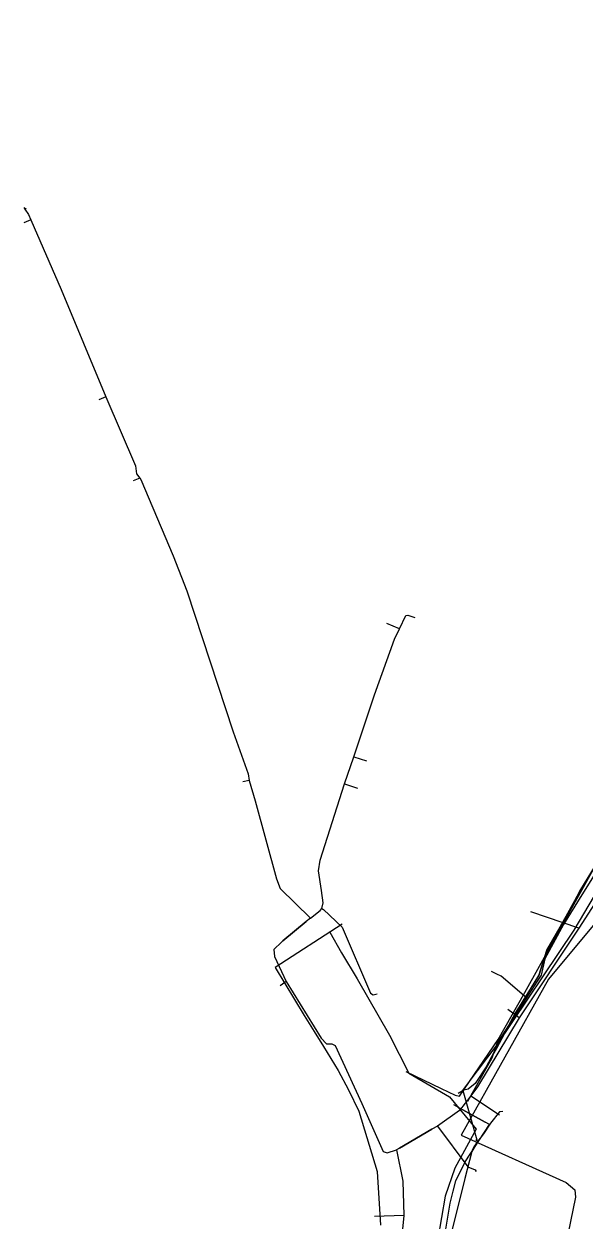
# Model space of a CAD drawing. Extents: x -748507 to -687366, y -1057342 to -1024924.
# Drawn here: x -743443.6 to -743353.8, y -1034754.6 to -1034563 of the extents above; entities that cross this region are included whole.
import ezdxf

# ---------------------------------------------------------------- set-up
doc = ezdxf.new("R2010")
doc.units = 0
for name, color, linetype in [('PRE - NN', 7, 'Continuous'), ('PRE - OK', 7, 'Continuous'), ('PRE - VN', 7, 'Continuous'), ('STL - PRAŽSKÁ PLYNÁRENSKÁ', 7, 'Continuous'), ('Telefonica O2', 7, 'Continuous')]:
    doc.layers.add(name, color=color, linetype=linetype)

msp = doc.modelspace()

# ---------------------------------------------------------------- linework, layer by layer
at = {"layer": 'PRE - NN'}
for points in [[(-743373.22, -1034733.88), (-743372.79, -1034733.31), (-743370.86, -1034730.74), (-743367.71, -1034726.54), (-743355.34, -1034708.17), (-743347.28, -1034694.56), (-743327.35, -1034660.91), (-743322.5, -1034653.04), (-743319.86, -1034647.3), (-743303.07, -1034615.04)], [(-743373.22, -1034733.88), (-743370.85, -1034742.15), (-743371.78, -1034743.63), (-743372.91, -1034747.96), (-743375.37, -1034757.88), (-743377.36, -1034766.91), (-743380.03, -1034780.03), (-743379.17, -1034780.79), (-743380.47, -1034789.08), (-743380.84, -1034792.27), (-743383.38, -1034811.11), (-743385.42, -1034811.38), (-743386.25, -1034826.87), (-743385.25, -1034828.17), (-743388.06, -1034862.24), (-743387.08, -1034862.66)], [(-743366.78, -1034737.22), (-743367.35, -1034737.31), (-743368.76, -1034739.09), (-743369.91, -1034740.84), (-743370.83, -1034741.99), (-743371.43, -1034742.91), (-743371.7, -1034743.49)], [(-743371.16, -1034741.79), (-743370.83, -1034741.99)]]:
    msp.add_lwpolyline(points, dxfattribs=at)
at = {"layer": 'PRE - OK'}
msp.add_lwpolyline([(-743349.44, -1034693.73), (-743354.44, -1034701.92), (-743356.7, -1034706.02), (-743359.74, -1034711.38), (-743361.05, -1034715.47), (-743363.43, -1034719.23), (-743364.81, -1034721.53), (-743367.84, -1034727.16), (-743369.08, -1034729.38), (-743369.48, -1034730.09), (-743371.26, -1034732.77), (-743372.37, -1034733.68), (-743373.03, -1034733.84), (-743373.99, -1034734.38)], dxfattribs=at)
at = {"layer": 'PRE - VN'}
for points in [[(-743368.9, -1034729.01), (-743367.87, -1034727.15), (-743364.81, -1034721.53), (-743363.38, -1034719.3), (-743361.05, -1034715.47), (-743359.74, -1034711.38), (-743356.66, -1034706.05), (-743354.44, -1034701.92), (-743349.44, -1034693.73)], [(-743392.55, -1034707.21), (-743403.3, -1034714.15), (-743398.65, -1034721.84), (-743397.06, -1034724.42), (-743395.58, -1034726.81), (-743393.23, -1034730.67), (-743391.56, -1034733.75), (-743389.91, -1034737.21), (-743386.96, -1034746.84), (-743386.43, -1034755.47)]]:
    msp.add_lwpolyline(points, dxfattribs=at)
at = {"layer": 'STL - PRAŽSKÁ PLYNÁRENSKÁ'}
for p, q in [((-743443.48, -1034592.67), (-743443.24, -1034592.49)), ((-743442.5, -1034594.33), (-743443.6, -1034594.81)), ((-743430.49, -1034622.74), (-743431.59, -1034623.21)), ((-743425.04, -1034635.73), (-743426.1, -1034636.2)), ((-743383.39, -1034659.91), (-743385.43, -1034659.02)), ((-743390.7, -1034680.43), (-743388.69, -1034681.06)), ((-743407.5, -1034684.18), (-743408.48, -1034684.43)), ((-743392.2, -1034684.72), (-743390.11, -1034685.42)), ((-743354.62, -1034707.84), (-743362.3, -1034705.23)), ((-743402.08, -1034709.92), (-743398.35, -1034706.82)), ((-743401.53, -1034716.39), (-743402.49, -1034717.1)), ((-743364.17, -1034722.22), (-743365.99, -1034720.91)), ((-743371.96, -1034734.74), (-743367.35, -1034737.8)), ((-743383.37, -1034743.1), (-743378.17, -1034740.1)), ((-743382.68, -1034753.93), (-743387.39, -1034754.07))]:
    msp.add_line(p, q, dxfattribs=at)
for points in [[(-743280.99, -1034562.96), (-743284.39, -1034571.91), (-743284.75, -1034573.11), (-743294.77, -1034607.06), (-743297.13, -1034613.36), (-743301.04, -1034621.39), (-743306.79, -1034632.74), (-743313.1, -1034643.06), (-743327, -1034665.14), (-743349, -1034699.17), (-743354.62, -1034707.84), (-743364.17, -1034722.22), (-743370.88, -1034733.31), (-743371.96, -1034734.74), (-743373.77, -1034737.08), (-743377.3, -1034739.58), (-743378.17, -1034740.1), (-743383.37, -1034743.1), (-743383.84, -1034743.37)], [(-743443.61, -1034592.38), (-743443.48, -1034592.67), (-743442.87, -1034593.48), (-743442.5, -1034594.33), (-743437.65, -1034605.53), (-743430.49, -1034622.74), (-743425.71, -1034633.8), (-743425.54, -1034635.08), (-743425.04, -1034635.73), (-743424.86, -1034635.96), (-743419.67, -1034648.22), (-743417.48, -1034653.79), (-743410.03, -1034676.41), (-743407.66, -1034683.12), (-743407.5, -1034684.18), (-743406.53, -1034687.45), (-743403.11, -1034699.96), (-743402.49, -1034701.52), (-743397.65, -1034706.25)], [(-743397.65, -1034706.25), (-743396.1, -1034705.05), (-743395.84, -1034704.72), (-743395.59, -1034703.83), (-743395.9, -1034701.84), (-743396.35, -1034698.7), (-743396.08, -1034696.95), (-743392.2, -1034684.72), (-743390.7, -1034680.43), (-743387.4, -1034670.48), (-743384.17, -1034661.55), (-743383.39, -1034659.91), (-743382.38, -1034657.78)], [(-743382.38, -1034657.78), (-743382.06, -1034657.71), (-743380.94, -1034658.08)], [(-743395.84, -1034704.72), (-743395.56, -1034704.87), (-743392.55, -1034707.7), (-743388, -1034718.3), (-743387.6, -1034718.55), (-743386.95, -1034718.38)], [(-743397.65, -1034706.25), (-743398.35, -1034706.82), (-743402.08, -1034709.92), (-743402.31, -1034710.12), (-743403.55, -1034711.29), (-743403.43, -1034712.4), (-743401.53, -1034716.39), (-743395.96, -1034725.51), (-743395.06, -1034726.4), (-743394.2, -1034726.42), (-743393.7, -1034726.65), (-743389.42, -1034735.98), (-743386.01, -1034743.67), (-743385.37, -1034743.85), (-743383.84, -1034743.37)], [(-743377.3, -1034739.58), (-743372.41, -1034746.09), (-743371.23, -1034746.6), (-743371.14, -1034746.74), (-743371.17, -1034746.89)], [(-743383.84, -1034743.37), (-743382.82, -1034748.42), (-743382.68, -1034753.93), (-743383.78, -1034765.28), (-743386.74, -1034788.22), (-743389.33, -1034810.09), (-743391.16, -1034824.58), (-743392.04, -1034835.32), (-743391.71, -1034835.36), (-743387.72, -1034835.77), (-743386.79, -1034835.87), (-743386.51, -1034835.9), (-743386.57, -1034836.5), (-743386.98, -1034840.74), (-743388.62, -1034860.92), (-743388.86, -1034865.34), (-743389.22, -1034871.98), (-743389.24, -1034872.33)]]:
    msp.add_lwpolyline(points, dxfattribs=at)
at = {"layer": 'Telefonica O2'}
for points in [[(-743382.35, -1034730.86), (-743376.67, -1034733.58), (-743374.46, -1034734.64), (-743373.76, -1034734.78), (-743367.57, -1034725.7), (-743363.27, -1034718.2), (-743351.25, -1034696.62), (-743339.43, -1034679.07)], [(-743339.35, -1034681.33), (-743347.51, -1034691.97), (-743354.13, -1034702.52), (-743357.09, -1034707.29), (-743360.04, -1034712.8), (-743360.65, -1034715.38), (-743361.29, -1034716.36), (-743362.74, -1034718.6), (-743363.01, -1034719.01)], [(-743343.26, -1034696.57), (-743359.5, -1034716.04), (-743373.48, -1034741.05), (-743356.65, -1034748.6), (-743355.28, -1034749.8), (-743355.16, -1034750.99), (-743357.18, -1034760.85)], [(-743394.52, -1034708.48), (-743392.65, -1034711.81), (-743390.18, -1034716), (-743384.99, -1034725.02), (-743381.87, -1034731.08), (-743375.37, -1034734.92), (-743371.06, -1034740.06), (-743374.51, -1034746.32), (-743376.06, -1034750.8), (-743377.8, -1034761.09)], [(-743363.01, -1034719.01), (-743367.08, -1034715.57), (-743367.74, -1034715.26), (-743368.63, -1034714.82)], [(-743361.29, -1034716.36), (-743362.74, -1034718.6)], [(-743363.01, -1034719.01), (-743367.78, -1034726.36), (-743368.58, -1034728.68), (-743372.48, -1034735.66)], [(-743376.5, -1034761.8), (-743376.04, -1034760.21), (-743376.37, -1034758.69), (-743375.23, -1034751.96), (-743374.76, -1034750), (-743374.36, -1034748.33), (-743372.86, -1034745.29), (-743368.92, -1034739.35), (-743369.61, -1034738.97), (-743373.22, -1034736.99)], [(-743374.73, -1034736.12), (-743373.22, -1034736.99), (-743369.61, -1034738.97)]]:
    msp.add_lwpolyline(points, dxfattribs=at)

doc.saveas('drawing.dxf')
